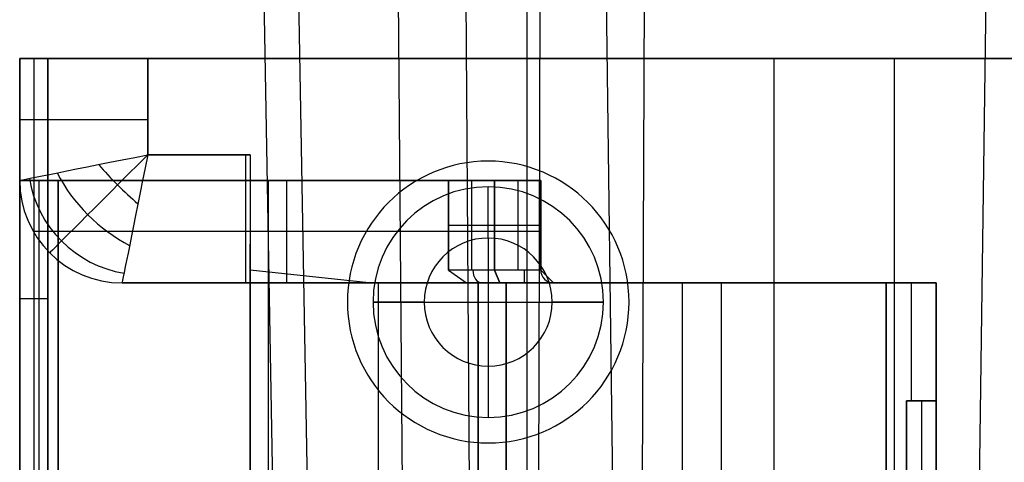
# Model space of a CAD drawing. Extents: x -64 to 57, y 4 to 161.
# Tile 279 of 342: x 6.94 to 10.79, y 149.22 to 150.94. Entities that reach past the tile are written whole.
import ezdxf

# ---------------------------------------------------------------- set-up
doc = ezdxf.new("R2010")
doc.units = 0
doc.layers.add('DEFAULT', color=7, linetype='CONTINUOUS')

msp = doc.modelspace()

# ---------------------------------------------------------------- linework, layer by layer
at = {"layer": 'DEFAULT', "color": 254}
for p, q in [((7.9693, 154.4068, 54.2017), (8.388, 131.0455, 54.1046)), ((8.5759, 131.0475, 45.715), (8.3945, 154.4089, 45.475)), ((8.8271, 131.0454, 54.3913), (8.6606, 154.4067, 54.6531)), ((8.9159, 131.0475, 45.4628), (8.9837, 154.409, 45.038)), ((9.5319, 128.0857, 50.1519), (9.1882, 154.4078, 50.1577)), ((9.394, 154.4065, 55.1319), (9.295, 131.0453, 54.6968)), ((8.2521, 131.0474, 45.9551), (7.841, 154.0867, 45.8907)), ((10.4141, 128.0856, 50.3942), (10.7553, 154.0856, 50.4012)), ((6.941, 150.7919, 38.6216), (6.941, 148.9169, 38.6216)), ((7.051, 150.7919, 38.6216), (6.941, 150.7919, 38.6216)), ((6.941, 150.7919, 41.1166), (6.941, 150.3169, 41.1166)), ((6.941, 150.7919, 38.6216), (6.941, 150.7919, 41.1166)), ((6.941, 148.9169, 38.6216), (6.941, 150.7919, 38.6216)), ((6.941, 150.3169, 39.8691), (6.941, 150.7919, 39.8691)), ((6.941, 150.7919, 38.6216), (7.051, 150.7919, 38.6216)), ((6.941, 150.7919, 41.1166), (6.941, 150.7919, 38.6216)), ((6.941, 150.7919, 39.6266), (13.271, 150.7919, 39.6266)), ((6.941, 150.7919, 41.1166), (6.941, 150.3169, 41.1166)), ((6.996, 150.7919, 38.6216), (6.996, 148.9169, 38.6216)), ((7.051, 150.7919, 38.6216), (7.051, 148.9169, 38.6216)), ((7.051, 150.7919, 37.6366), (7.051, 150.7919, 38.6216)), ((7.051, 149.1419, 37.6366), (7.051, 150.7919, 37.6366)), ((7.051, 148.9169, 38.1291), (7.051, 150.7919, 38.1291)), ((7.051, 148.9169, 38.6216), (7.051, 150.7919, 38.6216)), ((7.051, 150.7919, 37.6366), (7.051, 149.1419, 37.6366)), ((11.296, 150.7919, 37.6366), (7.051, 150.7919, 37.6366)), ((7.051, 150.7919, 37.6366), (11.296, 150.7919, 37.6366)), ((7.051, 150.7919, 38.6216), (7.051, 150.7919, 37.6366)), ((13.271, 150.7919, 41.6166), (7.441, 150.7919, 41.6166)), ((7.441, 150.4169, 41.6166), (7.441, 150.7919, 41.6166)), ((7.441, 150.7919, 41.6166), (7.441, 150.4169, 41.6166)), ((13.271, 150.7919, 41.6166), (7.441, 150.7919, 41.6166)), ((9.886, 150.7919, 37.6366), (9.886, 128.8919, 37.6366)), ((10.106, 150.7919, 37.6366), (10.106, 150.7919, 41.6166)), ((10.356, 150.7919, 41.6166), (10.356, 128.8919, 41.6166)), ((7.841, 150.4169, 41.6166), (7.441, 150.4169, 41.6166)), ((7.441, 150.4169, 41.6166), (7.841, 150.4169, 41.6166)), ((7.841, 150.4169, 41.6166), (7.841, 134.2669, 41.6166)), ((7.841, 150.4169, 41.6166), (7.841, 134.2669, 41.6166)), ((8.976, 150.3169, 40.3666), (6.941, 150.3169, 40.3666)), ((7.091, 150.3169, 39.9666), (6.941, 150.3169, 39.8166)), ((6.941, 150.3169, 40.3666), (8.976, 150.3169, 40.3666)), ((6.941, 150.3169, 39.8166), (6.941, 150.3169, 40.3666)), ((8.741, 150.3169, 40.0916), (6.941, 150.3169, 40.0916)), ((6.941, 129.3669, 39.8166), (6.941, 150.3169, 39.8166)), ((6.941, 150.3169, 39.8166), (7.091, 150.3169, 39.9666)), ((6.941, 150.3169, 41.1166), (6.941, 150.3169, 40.3666)), ((6.941, 150.3169, 39.8166), (6.941, 129.3669, 39.8166)), ((6.941, 150.3169, 40.3666), (6.941, 150.3169, 39.8166)), ((6.941, 150.3169, 41.1166), (6.941, 150.3169, 40.3666)), ((7.016, 150.3169, 39.8916), (7.016, 129.3669, 39.8916)), ((8.616, 150.3169, 39.9666), (7.091, 150.3169, 39.9666)), ((7.091, 129.3669, 39.9666), (7.091, 150.3169, 39.9666)), ((7.091, 150.3169, 39.9666), (8.616, 150.3169, 39.9666)), ((7.091, 150.3169, 39.9666), (7.091, 129.3669, 39.9666)), ((7.911, 150.3169, 39.9666), (7.911, 134.2669, 39.9666)), ((7.9585, 150.3169, 39.9666), (7.9585, 150.3169, 40.3666)), ((7.9835, 150.3169, 40.3666), (7.9835, 149.9169, 40.3666)), ((8.796, 150.3169, 40.1466), (8.616, 150.3169, 39.9666)), ((8.616, 150.3169, 39.9666), (8.616, 149.9669, 39.9666)), ((8.616, 150.3169, 39.9666), (8.796, 150.3169, 40.1466)), ((8.616, 149.9669, 39.9666), (8.616, 150.3169, 39.9666)), ((8.706, 150.3169, 40.0566), (8.706, 149.9669, 40.0566)), ((8.771, 150.0919, 36.8966), (8.771, 150.2919, 37.0966)), ((8.771, 150.2919, 37.0966), (8.771, 150.2919, 37.6366)), ((8.976, 150.3169, 40.1466), (8.796, 150.3169, 40.1466)), ((8.796, 150.3169, 40.1466), (8.796, 149.9669, 40.1466)), ((8.796, 150.3169, 40.1466), (8.976, 150.3169, 40.1466)), ((8.796, 149.9669, 40.1466), (8.796, 150.3169, 40.1466)), ((8.886, 150.3169, 40.1466), (8.886, 149.9669, 40.1466)), ((8.976, 149.9669, 40.3666), (8.976, 150.3169, 40.3666)), ((8.976, 150.3169, 40.3666), (8.976, 150.3169, 40.1466)), ((8.976, 150.3169, 40.1466), (8.976, 149.9669, 40.1466)), ((8.976, 150.3169, 40.3666), (8.976, 149.9669, 40.3666)), ((8.976, 150.3169, 40.1466), (8.976, 150.3169, 40.3666)), ((8.976, 149.9669, 40.1466), (8.976, 150.3169, 40.1466)), ((8.976, 149.9669, 40.2566), (8.976, 150.3169, 40.2566)), ((8.616, 150.1419, 39.9666), (8.796, 150.1419, 40.1466)), ((8.796, 150.1419, 40.1466), (8.976, 150.1419, 40.1466)), ((8.976, 150.1419, 40.1466), (8.976, 150.1419, 40.3666)), ((8.976, 150.1169, 40.3666), (6.9946, 150.1169, 40.3666)), ((8.771, 150.0919, 36.8966), (8.771, 149.5919, 36.8966)), ((7.841, 129.6158, 41.4747), (7.841, 150.068, 41.4747)), ((7.841, 149.9661, 41.3329), (7.841, 133.7169, 41.3329)), ((8.3049, 149.9169, 41.1166), (7.841, 149.9661, 41.3329)), ((7.841, 133.7169, 41.3329), (7.841, 149.9661, 41.3329)), ((8.3049, 149.9169, 41.1166), (7.841, 149.9661, 41.3329)), ((8.616, 149.9669, 39.9666), (8.6867, 149.9169, 39.9666)), ((8.796, 149.9669, 40.1466), (8.616, 149.9669, 39.9666)), ((8.796, 149.9669, 40.1466), (8.616, 149.9669, 39.9666)), ((8.616, 149.9669, 39.9666), (8.6867, 149.9169, 39.9666)), ((8.976, 149.9669, 40.1466), (8.796, 149.9669, 40.1466)), ((8.8167, 149.9169, 40.0966), (8.796, 149.9669, 40.1466)), ((8.976, 149.9669, 40.1466), (8.796, 149.9669, 40.1466)), ((8.796, 149.9669, 40.1466), (8.8167, 149.9169, 40.0966)), ((8.976, 149.9669, 40.3666), (8.976, 149.9669, 40.1466)), ((9.026, 149.9169, 40.0966), (8.976, 149.9669, 40.1466)), ((8.976, 149.9669, 40.3666), (8.976, 149.9669, 40.1466)), ((8.976, 149.9669, 40.1466), (9.026, 149.9169, 40.0966)), ((7.341, 149.9169, 40.3666), (9.026, 149.9169, 40.3666)), ((7.341, 149.9169, 40.3666), (7.341, 149.9169, 41.1166)), ((7.341, 149.9169, 41.1166), (8.3049, 149.9169, 41.1166)), ((7.341, 149.9169, 40.3666), (7.341, 149.9169, 41.1166)), ((9.026, 149.9169, 40.3666), (7.341, 149.9169, 40.3666)), ((7.341, 149.9169, 41.1166), (8.3049, 149.9169, 41.1166)), ((8.841, 149.9169, 40.8666), (8.3049, 149.9169, 41.1166)), ((8.3049, 149.9169, 41.1166), (8.841, 149.9169, 40.8666)), ((8.341, 149.9169, 41.0997), (8.341, 134.266, 41.0997)), ((8.6867, 149.9169, 39.9666), (8.731, 149.9169, 39.9666)), ((8.6867, 149.9169, 39.9666), (8.8167, 149.9169, 40.0966)), ((8.6867, 149.9169, 39.9666), (8.8167, 149.9169, 40.0966)), ((8.731, 149.9169, 39.9666), (8.6867, 149.9169, 39.9666)), ((8.731, 149.9169, 39.9666), (10.3246, 149.9169, 39.3866)), ((8.731, 134.2669, 39.9666), (8.731, 149.9169, 39.9666)), ((8.731, 149.9169, 39.9666), (8.731, 134.2669, 39.9666)), ((10.3246, 149.9169, 39.3866), (8.731, 149.9169, 39.9666)), ((8.8167, 149.9169, 40.0966), (9.026, 149.9169, 40.0966)), ((8.8167, 149.9169, 40.0966), (9.026, 149.9169, 40.0966)), ((8.841, 149.9169, 40.8666), (8.841, 134.2669, 40.8666)), ((10.521, 149.9169, 40.8666), (8.841, 149.9169, 40.8666)), ((8.841, 134.2669, 40.8666), (8.841, 149.9169, 40.8666)), ((8.841, 149.9169, 40.8666), (10.521, 149.9169, 40.8666)), ((8.931, 149.9169, 39.8938), (8.931, 149.9169, 40.0966)), ((8.931, 149.9169, 40.3666), (8.931, 149.9169, 40.8666)), ((9.026, 149.9169, 40.0966), (9.026, 149.9169, 40.3666)), ((9.026, 149.9169, 40.0966), (9.026, 149.9169, 40.3666)), ((10.521, 149.9169, 40.2516), (9.026, 149.9169, 40.2516)), ((9.5278, 149.9169, 39.6766), (9.5278, 134.2669, 39.6766)), ((9.681, 149.9169, 40.8666), (9.681, 149.1669, 40.8666)), ((10.3246, 149.9169, 39.3866), (10.521, 149.9169, 39.3866)), ((10.3246, 134.2669, 39.3866), (10.3246, 149.9169, 39.3866)), ((10.3246, 149.9169, 39.3866), (10.3246, 134.2669, 39.3866)), ((10.521, 149.9169, 39.3866), (10.3246, 149.9169, 39.3866)), ((10.4228, 149.9169, 39.3866), (10.4228, 149.4569, 39.3866)), ((10.521, 149.4569, 39.3866), (10.521, 149.9169, 39.3866)), ((10.521, 149.9169, 40.8666), (10.521, 149.1669, 40.8666)), ((10.521, 149.9169, 39.3866), (10.521, 149.9169, 40.8666)), ((10.521, 149.9169, 40.1266), (10.521, 134.2669, 40.1266)), ((10.521, 149.9169, 39.3866), (10.521, 149.4569, 39.3866)), ((10.521, 149.1669, 40.8666), (10.521, 149.9169, 40.8666)), ((10.521, 149.9169, 40.8666), (10.521, 149.9169, 39.3866)), ((7.051, 149.8544, 38.6216), (6.941, 149.8544, 38.6216)), ((7.051, 149.8544, 37.6366), (7.051, 149.8544, 38.6216)), ((8.521, 149.8419, 36.8966), (8.321, 149.8419, 37.0966)), ((8.321, 149.8419, 37.0966), (8.321, 149.8419, 37.6366)), ((8.321, 149.8419, 37.0966), (8.521, 149.8419, 36.8966)), ((8.321, 149.8419, 37.6366), (8.321, 149.8419, 37.0966)), ((8.521, 149.8419, 36.8966), (9.021, 149.8419, 36.8966)), ((9.221, 149.8419, 37.0966), (9.021, 149.8419, 36.8966)), ((9.021, 149.8419, 36.8966), (9.221, 149.8419, 37.0966)), ((9.221, 149.8419, 37.6366), (9.221, 149.8419, 37.0966)), ((9.221, 149.8419, 37.0966), (9.221, 149.8419, 37.6366)), ((8.771, 149.5919, 36.8966), (8.771, 149.3919, 37.0966)), ((10.521, 149.4569, 39.3866), (10.4046, 149.4569, 39.3866)), ((10.4046, 149.4569, 39.3866), (10.521, 149.4569, 39.7066)), ((10.4046, 149.4569, 39.3866), (10.521, 149.4569, 39.7066)), ((10.4046, 134.2669, 39.3866), (10.4046, 149.4569, 39.3866)), ((10.4046, 149.4569, 39.3866), (10.4046, 134.2669, 39.3866)), ((10.521, 149.4569, 39.3866), (10.4046, 149.4569, 39.3866)), ((10.521, 149.4569, 39.5466), (10.4628, 149.4569, 39.5466)), ((10.4628, 149.4569, 39.3866), (10.4628, 149.4569, 39.5466)), ((10.4628, 149.4569, 39.5466), (10.4628, 134.2669, 39.5466)), ((10.521, 149.4569, 39.7066), (10.521, 149.4569, 39.3866)), ((10.521, 134.2669, 39.7066), (10.521, 149.4569, 39.7066)), ((10.521, 149.4569, 39.7066), (10.521, 149.4569, 39.3866)), ((10.521, 149.4569, 39.7066), (10.521, 134.2669, 39.7066)), ((8.771, 149.3919, 37.0966), (8.771, 149.3919, 37.6366))]:
    msp.add_line(p, q, dxfattribs=at)
at = {"layer": 'DEFAULT', "color": 91}
msp.add_line((8.9221, 128.2942, 50.2645), (8.9229, 152.2942, 50.2703), dxfattribs=at)
at = {"layer": 'DEFAULT', "color": 156}
for p, q in [((8.7709, 150.392, 37.5166), (8.7709, 150.392, 35.8806)), ((8.2209, 149.842, 37.5166), (8.2209, 149.842, 35.8806)), ((9.3209, 149.842, 35.8806), (9.3209, 149.842, 37.5166)), ((8.7709, 149.292, 37.5166), (8.7709, 149.292, 35.8806))]:
    msp.add_line(p, q, dxfattribs=at)
at = {"layer": 'DEFAULT', "color": 254, "extrusion": (-1.19249e-08, 1, 4.21601e-14)}
msp.add_arc((-7.441, 41.1166, 150.7919), 0.5, 360, 90, dxfattribs=at)
at = {"layer": 'DEFAULT', "color": 254, "extrusion": (-1.19249e-08, 1, -9.86076e-32)}
msp.add_arc((-7.441, 41.1166, 150.7919), 0.5, 360, 90, dxfattribs=at)
at = {"layer": 'DEFAULT', "color": 254, "extrusion": (-1.19249e-08, 1, 0)}
msp.add_arc((-7.441, 41.1166, 150.5544), 0.5, 360, 90, dxfattribs=at)
at = {"layer": 'DEFAULT', "color": 254, "extrusion": (-0.196116, 0.980581, -8.54221e-09)}
msp.add_arc((-36.7908, 41.1116, 146.0366), 0.505, 0.5673, 90.5562, dxfattribs=at)
at = {"layer": 'DEFAULT', "color": 254, "extrusion": (-0.196116, 0.980581, -6.30142e-08)}
msp.add_arc((-36.7908, 41.1116, 146.0366), 0.505, 0.5682, 90.5553, dxfattribs=at)
at = {"layer": 'DEFAULT', "color": 254, "extrusion": (0.707107, -0.707107, 3.08916e-08)}
msp.add_arc((111.603, 41.0944, -101.0992), 0.5225, 87.8746, 177.5701, dxfattribs=at)
at = {"layer": 'DEFAULT', "color": 254, "extrusion": (0.980581, -0.196116, 4.28626e-08)}
msp.add_arc((148.9503, 41.1116, -22.2027), 0.505, 89.4437, 179.4327, dxfattribs=at)
at = {"layer": 'DEFAULT', "color": 254, "extrusion": (0.980581, -0.196116, -3.32256e-08)}
msp.add_arc((148.9503, 41.1116, -22.2027), 0.505, 89.4445, 179.432, dxfattribs=at)
at = {"layer": 'DEFAULT', "color": 254, "extrusion": (1, 1.19249e-08, 4.37114e-08)}
for centre, radius, end in [((150.4169, 41.1166, 7.823), 0.5, 180), ((150.4169, 41.1166, 7.841), 0.5, 154.3664), ((150.4169, 41.1166, 7.841), 0.5, 154.3664), ((149.9669, 40.0966, 8.911), 0.05, 180)]:
    msp.add_arc(centre, radius, 90, end, dxfattribs=at)
at = {"layer": 'DEFAULT', "color": 254, "extrusion": (0.678598, 0.678598, 0.281085)}
msp.add_arc((101.0992, 8.1874, 118.6534), 0.4, 74.3001, 105.6999, dxfattribs=at)
at = {"layer": 'DEFAULT', "color": 156}
for centre, start, end in [((8.7709, 149.842, 37.5166), 0, 180), ((8.7709, 149.842, 35.8806), 0, 180), ((8.7709, 149.842, 36.6986), 0, 180), ((8.7709, 149.842, 37.5166), 180, 0), ((8.7709, 149.842, 35.8806), 180, 0), ((8.7709, 149.842, 36.6986), 180, 0)]:
    msp.add_arc(centre, 0.55, start, end, dxfattribs=at)
at = {"layer": 'DEFAULT', "color": 254, "extrusion": (0.357407, 0.357407, 0.862856)}
msp.add_arc((101.0992, -75.3997, 91.8642), 0.4, 49.2105, 130.7895, dxfattribs=at)
at = {"layer": 'DEFAULT', "color": 254, "extrusion": (0.57735, 0.57735, 0.57735)}
msp.add_arc((101.0992, -30.7582, 114.8372), 0.4, 60, 120, dxfattribs=at)
at = {"layer": 'DEFAULT', "color": 254, "extrusion": (-4.37114e-08, -1.34684e-14, 1)}
msp.add_arc((7.341, 150.3169, 40.3666), 0.4, 180, 270, dxfattribs=at)
at = {"layer": 'DEFAULT', "color": 254, "extrusion": (-4.37114e-08, -5.21253e-16, 1)}
for centre, radius, start, end in [((7.341, 150.3169, 40.3666), 0.4, 180, 270), ((7.341, 150.3169, 41.1166), 0.4, 180, 270), ((8.771, 149.8419, 37.0966), 0.45, 0, 180), ((8.771, 149.8419, 37.0966), 0.45, 0, 180), ((8.771, 149.8419, 36.8966), 0.25, 0, 180), ((9.026, 149.9669, 40.3666), 0.05, 180, 270), ((8.771, 149.8419, 37.0966), 0.45, 180, 0), ((8.771, 149.8419, 37.0966), 0.45, 180, 0), ((8.771, 149.8419, 36.8966), 0.25, 180, 0)]:
    msp.add_arc(centre, radius, start, end, dxfattribs=at)
at = {"layer": 'DEFAULT', "color": 254, "extrusion": (-4.37114e-08, 0, 1)}
for centre, radius, start, end in [((7.341, 150.3169, 40.7416), 0.4, 180, 270), ((8.771, 149.8419, 37.3666), 0.45, 0, 180), ((9.026, 149.9669, 40.2316), 0.05, 180, 270), ((8.771, 149.8419, 37.3666), 0.45, 180, 0)]:
    msp.add_arc(centre, radius, start, end, dxfattribs=at)
at = {"layer": 'DEFAULT', "color": 254, "extrusion": (-4.37114e-08, -1.34681e-14, 1)}
msp.add_arc((7.341, 150.3169, 41.1166), 0.4, 180, 270, dxfattribs=at)
at = {"layer": 'DEFAULT', "color": 254, "extrusion": (-4.37114e-08, -4.74994e-16, 1)}
msp.add_arc((8.771, 149.8419, 37.6366), 0.45, 0, 180, dxfattribs=at)
at = {"layer": 'DEFAULT', "color": 254, "extrusion": (-4.37114e-08, 7.37367e-15, 1)}
msp.add_arc((8.771, 149.8419, 37.6366), 0.45, 0, 180, dxfattribs=at)
at = {"layer": 'DEFAULT', "color": 254, "extrusion": (-4.37114e-08, -1.47321e-14, 1)}
msp.add_arc((8.771, 149.8419, 36.8966), 0.25, 0, 180, dxfattribs=at)
at = {"layer": 'DEFAULT', "color": 254, "extrusion": (0.707107, 8.43218e-09, 0.707107)}
msp.add_arc((149.9669, 22.1182, 34.4877), 0.05, 90, 180, dxfattribs=at)
at = {"layer": 'DEFAULT', "color": 254, "extrusion": (-4.37117e-08, -2.1013e-13, 1)}
msp.add_arc((9.026, 149.9669, 40.3666), 0.05, 180, 270, dxfattribs=at)
at = {"layer": 'DEFAULT', "color": 254, "extrusion": (-4.37114e-08, -8.41617e-15, 1)}
msp.add_arc((8.771, 149.8419, 37.6366), 0.45, 180, 0, dxfattribs=at)
at = {"layer": 'DEFAULT', "color": 254, "extrusion": (-4.37114e-08, -5.67513e-16, 1)}
msp.add_arc((8.771, 149.8419, 37.6366), 0.45, 180, 0, dxfattribs=at)
at = {"layer": 'DEFAULT', "color": 254, "extrusion": (-4.37114e-08, 1.36896e-14, 1)}
msp.add_arc((8.771, 149.8419, 36.8966), 0.25, 180, 0, dxfattribs=at)

doc.saveas('drawing.dxf')
